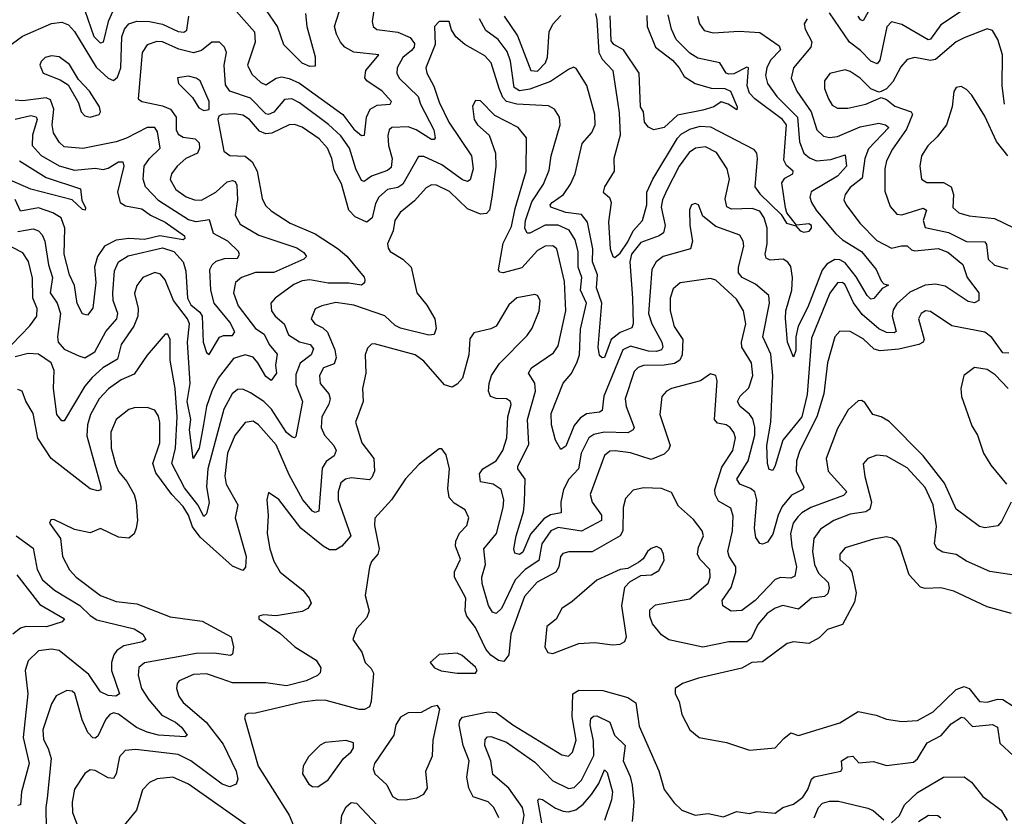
# Model space of a CAD drawing. Extents: x 1552033 to 1694788, y 811965 to 917215.
# Tile 264 of 632: x 1576302 to 1580111, y 912121 to 915201. Entities that reach past the tile are written whole.
import ezdxf

# ---------------------------------------------------------------- set-up
doc = ezdxf.new("R2010")
doc.units = 0

msp = doc.modelspace()

# ---------------------------------------------------------------- linework, layer by layer
at = {"layer": '0CON20XD'}
for points in [[(1577091, 915291), (1577210, 915155), (1577212.6, 915115), (1577183.5, 915025), (1577200.1, 914990.1), (1577235, 914957.9), (1577255, 914949.2), (1577295, 914975.3), (1577315, 914980.8), (1577345, 914974.4), (1577385, 914955.9), (1577552.9, 914835), (1577595, 914778.4), (1577625, 914753.6), (1577635.6, 914755), (1577643.8, 914825), (1577657.8, 914855), (1577685, 914871.1), (1577735.3, 914874.7), (1577740, 914885), (1577704.7, 914925), (1577645, 914964.7), (1577636.8, 914976.8), (1577641.6, 915005), (1577691.9, 915065), (1577595.2, 915075.2), (1577560.4, 915095), (1577542.9, 915115), (1577527.3, 915145), (1577520.7, 915175), (1577538.5, 915231.5)], [(1579995, 915267.3), (1579865, 915181.9), (1579825, 915126), (1579816.5, 915123.5), (1579715, 915183.1), (1579675, 915193.5), (1579656.5, 915173.5), (1579629.6, 915045), (1579618.9, 915031.1), (1579595, 915040.7), (1579555, 915082.7), (1579512.5, 915115), (1579435, 915227.5)], [(1579609.3, 915275), (1579565, 915196.9), (1579555, 915200.5), (1579545, 915215.5)], [(1576663.3, 915235), (1576644.2, 915195), (1576625, 915114.4), (1576615, 915111.1), (1576590, 915135), (1576555.7, 915235.7)], [(1577675.3, 915254.7), (1577666.4, 915195), (1577670, 915175), (1577683.5, 915163.5), (1577765, 915152.6), (1577812.5, 915132.5), (1577829.4, 915109.4), (1577827.6, 915095), (1577817.5, 915082.5), (1577784.3, 915055), (1577761.9, 915015), (1577760.9, 914995), (1577770, 914975), (1577843.9, 914905), (1577852.1, 914875), (1577903.9, 914775), (1577910, 914745), (1577905, 914737.8), (1577895, 914737.8), (1577835.3, 914775.3), (1577805, 914786.5), (1577742.2, 914785), (1577731.3, 914775), (1577726.7, 914753.3), (1577729.1, 914715), (1577743.5, 914665), (1577739.6, 914630.4), (1577725, 914617.7), (1577663.3, 914596.7), (1577635, 914576.2), (1577625, 914578.9), (1577602.5, 914625), (1577578.1, 914705), (1577545, 914752.3), (1577496.7, 914796.7), (1577385, 914880.2), (1577355, 914895.2), (1577326.8, 914893.2), (1577285, 914844.2), (1577265, 914834.2), (1577255, 914837.5), (1577195, 914897.7), (1577115, 914924.4), (1577099, 914949), (1577093.5, 915025), (1577101.8, 915075), (1577095, 915095.7), (1577075, 915114.4), (1577045, 915114.5), (1577005, 915082.4), (1576975, 915073.2), (1576917.8, 915087.8), (1576855, 915115.6), (1576832.7, 915117.3), (1576796, 915104), (1576776.5, 915075), (1576760.8, 914895), (1576775.5, 914885.5), (1576855, 914867.9), (1576885.1, 914855.1), (1576907.1, 914825), (1576908, 914775), (1576915, 914758.2), (1576935, 914746.9), (1576981.3, 914741.3), (1576996.8, 914725), (1576998.5, 914705), (1576990.3, 914685), (1576945, 914664.2), (1576911.5, 914635), (1576889.2, 914605), (1576885, 914584), (1576906.9, 914545), (1576946.3, 914516.3), (1576978, 914505), (1577005, 914503.3), (1577060.8, 914535), (1577105, 914574.2), (1577125, 914580), (1577135.6, 914575.6), (1577142, 914562), (1577145.5, 914504.5)], [(1577407.5, 915225), (1577413.2, 915175), (1577445, 915057.5), (1577445, 915021.2), (1577425, 915020.5), (1577395, 915033.8), (1577323.9, 915103.9), (1577299.8, 915175), (1577257.4, 915237.4)], [(1578529.6, 915225), (1578535, 915201.2), (1578542.2, 915075), (1578555, 915048.7), (1578596, 915005), (1578621.5, 914841.5), (1578624.8, 914755), (1578600, 914665), (1578601.3, 914615), (1578564.6, 914555), (1578558.6, 914535), (1578584.1, 914514.1), (1578589.7, 914495), (1578580.1, 914420.1), (1578585.7, 914315), (1578596, 914286), (1578605, 914282.2), (1578625, 914298.8), (1578655, 914342.5), (1578674.9, 914385.1), (1578711.9, 914425), (1578727.8, 914485), (1578728.4, 914535), (1578751, 914585), (1578846.6, 914743.4), (1578861.1, 914758.9), (1578895, 914778), (1578935, 914789.5), (1578975, 914787.1), (1579141.3, 914701.3), (1579152.4, 914685), (1579154.8, 914665), (1579145.3, 914555.3), (1579165, 914527.5), (1579247.8, 914447.8), (1579268.1, 914415), (1579304.3, 914404.3), (1579321.4, 914385), (1579335, 914379.2), (1579356, 914384), (1579364.5, 914395), (1579364.4, 914405), (1579355, 914412.5), (1579306.7, 914406.7), (1579269.6, 914455), (1579263.9, 914473.9), (1579249.7, 914570.3), (1579261.6, 914588.4), (1579293.1, 914605), (1579294.5, 914615), (1579267.8, 914637.8), (1579258.6, 914658.6), (1579268.4, 914795), (1579253.4, 914815), (1579145.8, 914895), (1579125, 914917.1), (1579116.5, 914945), (1579121.9, 915015), (1579115, 915017.9), (1579065, 914991.7), (1579045, 914990.2), (1579034.6, 914995), (1579010, 915035), (1578925, 915052.6), (1578895, 915071.4), (1578842.1, 915125), (1578823.7, 915165), (1578810.7, 915220.7)], [(1576255, 915095.4), (1576312.8, 915137.2), (1576425, 915187.3), (1576465, 915191.6), (1576491.1, 915181.1), (1576515, 915155.9), (1576598.4, 915018.4), (1576645, 914974.8), (1576665, 914966.3), (1576681.3, 914978.7), (1576694.2, 915015), (1576696.9, 915135), (1576707.7, 915165), (1576725, 915185.3), (1576755, 915196.3), (1576805, 915193.8), (1576855, 915184), (1576915, 915155.2), (1576936.9, 915153.1), (1576948.8, 915161.2), (1576957, 915215)], [(1579348.5, 915205), (1579337.3, 915185), (1579340, 915165), (1579366.2, 915116.2), (1579363.1, 915095), (1579295.3, 915015), (1579285.9, 914975), (1579308.6, 914925), (1579363.3, 914845), (1579385.8, 914775.8), (1579411.3, 914751.3), (1579435, 914745.2), (1579465, 914749.2), (1579553.3, 914786.7), (1579625, 914801.6), (1579651.9, 914795), (1579663.6, 914785), (1579585, 914702.2), (1579570.7, 914665), (1579561.3, 914588.7), (1579515, 914552.3), (1579495.3, 914525), (1579490.4, 914505), (1579498.5, 914485), (1579552.5, 914415), (1579617.9, 914347.9), (1579675, 914317.9), (1579713.2, 914326.8), (1579735, 914327.5), (1579751.4, 914311.4), (1579765, 914307.3), (1579855, 914317), (1579891.8, 914301.8), (1579950.9, 914255), (1579966.9, 914205), (1580011.8, 914145), (1580011.9, 914115), (1579995, 914106.2), (1579971.5, 914111.5), (1579881.4, 914171.4), (1579845, 914178.1), (1579805, 914174.5), (1579745, 914148.1), (1579695, 914102.6), (1579680.8, 914079.2), (1579676.7, 914055), (1579692.2, 913995), (1579685, 913990), (1579655, 913991.8), (1579625, 914005.9), (1579560.9, 914060.9), (1579527, 914107), (1579495, 914176.1), (1579485, 914184.6), (1579465, 914183.2), (1579436.4, 914143.6), (1579365, 913969.4), (1579347.9, 913752.1), (1579327.7, 913665), (1579254.8, 913575), (1579225, 913477.8), (1579215, 913458.5), (1579201.7, 913461.7), (1579195.3, 913485), (1579192.7, 913555), (1579207.9, 913645), (1579215.6, 913824.4), (1579207.4, 913907.4), (1579176.2, 913975), (1579202.9, 914105), (1579200.4, 914135), (1579148.6, 914178.6), (1579097.2, 914205), (1579083, 914223), (1579082.4, 914245), (1579102.8, 914325), (1579101.1, 914345), (1579087.7, 914367.7), (1578995, 914401.1), (1578945, 914442), (1578928, 914485), (1578915, 914491.2), (1578901.2, 914485), (1578893.5, 914466.5), (1578894.1, 914405), (1578905.4, 914345), (1578896.7, 914315), (1578791.5, 914285), (1578764.6, 914265), (1578747.5, 914235), (1578734.8, 914065), (1578747.2, 914025), (1578786, 913955), (1578790, 913935), (1578785.3, 913925), (1578765, 913918.4), (1578735, 913919.5), (1578665, 913938.8), (1578635, 913925.2), (1578561.6, 913745), (1578555, 913690.6), (1578545, 913683.1), (1578495, 913677.4), (1578469.9, 913660.1), (1578447.3, 913632.7), (1578415, 913551.8), (1578395, 913538.8), (1578374.6, 913575), (1578359.3, 913635), (1578358.2, 913678.2), (1578404.4, 913795.6), (1578435, 913832.3), (1578457.2, 913875), (1578467.8, 913905), (1578472.1, 914005), (1578495.2, 914105), (1578471.2, 914155), (1578476.2, 914205), (1578462.2, 914245), (1578462.3, 914305), (1578450.5, 914350.5), (1578427.8, 914387.8), (1578385, 914407.2), (1578335, 914406.8), (1578275, 914376.5), (1578265, 914375.9), (1578255.7, 914395.7), (1578258.4, 914425), (1578282.7, 914497.3), (1578329, 914565), (1578350.4, 914619.6), (1578358.1, 914675), (1578393.1, 914795), (1578390, 914825), (1578370.6, 914855), (1578348.1, 914868.1), (1578225, 914874.6), (1578185, 914885.5), (1578171, 914901), (1578157, 914935), (1578125.7, 915035), (1578101.9, 915061.9), (1578065, 915082), (1578024.4, 915105), (1577989.4, 915135), (1577972.4, 915162.4), (1577964, 915194), (1577925, 915194.2), (1577907.1, 915175), (1577909.8, 915105), (1577873.2, 915015), (1577877.1, 914995), (1577904.8, 914944.8), (1577925, 914882.2), (1577962, 914805), (1578049.8, 914675), (1578056.8, 914625), (1578045, 914582.5), (1578035, 914575.6), (1578015, 914581.8), (1577935, 914640.2), (1577865, 914672.9), (1577845, 914672.7), (1577784.9, 914565.1), (1577765, 914553), (1577725, 914544.3), (1577691.6, 914515), (1577679, 914491), (1577665.7, 914435), (1577645, 914418.6), (1577599.5, 914439.5), (1577575.2, 914465), (1577546.6, 914566.6), (1577519.2, 914619.2), (1577510.3, 914665), (1577492.7, 914705), (1577460.2, 914740.2), (1577395, 914785.2), (1577365, 914795.7), (1577345, 914794.3), (1577277.9, 914762.1), (1577255, 914760), (1577230.5, 914770.5), (1577191.6, 914815), (1577165, 914832.2), (1577135, 914837.6), (1577085.5, 914834.5), (1577072.1, 914827.9), (1577068.9, 914815), (1577092.4, 914692.4), (1577115.8, 914675.8), (1577175, 914673.5), (1577202.2, 914652.2), (1577220.4, 914615), (1577239.7, 914509.7), (1577253.3, 914483.3), (1577275, 914462.5), (1577348.9, 914415), (1577445, 914372.7), (1577534.6, 914315), (1577567.2, 914287.2), (1577635, 914205.6), (1577637.8, 914195), (1577636.4, 914183.6), (1577625, 914174.5), (1577575, 914182.3)], [(1578923.6, 915215), (1578931.3, 915185), (1578949.6, 915159.6), (1578985, 915150.3), (1579085, 915157.3), (1579165, 915152.4), (1579239.7, 915099.7), (1579245.3, 915085), (1579206.8, 915045), (1579191.9, 915015), (1579187.1, 914985), (1579194.8, 914955), (1579231.3, 914905), (1579311.1, 914825), (1579318.8, 914728.8), (1579335.2, 914685.2), (1579356.8, 914666.8), (1579385, 914656.1), (1579439.3, 914660.7), (1579495, 914679.4), (1579500, 914635), (1579465, 914596.8), (1579363.9, 914536.1), (1579358.7, 914515), (1579365.3, 914495), (1579382.9, 914465), (1579457.7, 914375), (1579485, 914350), (1579558.1, 914305), (1579614.6, 914235), (1579635, 914191.2), (1579645, 914180), (1579662.5, 914175), (1579638.5, 914161.5), (1579606.7, 914123.3), (1579595, 914121.2), (1579580, 914135), (1579537.3, 914207.3), (1579495, 914260.8), (1579475, 914273.2), (1579455, 914273.7), (1579423.9, 914256.1), (1579406.6, 914233.4), (1579350.7, 914089.3), (1579313.7, 914016.3), (1579304.6, 913975), (1579305, 913922.5), (1579295, 913896.2), (1579271.8, 913955), (1579264, 914046), (1579265.2, 914075), (1579288.7, 914155), (1579291.1, 914205), (1579285, 914247.5), (1579274.1, 914264.1), (1579255, 914274.7), (1579205, 914271.2), (1579189.8, 914279.8), (1579186.2, 914295), (1579193.6, 914335), (1579193.3, 914395), (1579182.4, 914435), (1579165, 914461.3), (1579135, 914471.4), (1579055, 914468.4), (1579037.3, 914477.3), (1579031.7, 914508.3), (1579048.2, 914585), (1579039.3, 914625), (1578997.9, 914687.9), (1578955, 914710), (1578915.9, 914704.1), (1578892, 914688), (1578853.4, 914635), (1578805, 914542.1), (1578788.8, 914505), (1578784.1, 914475.9), (1578799.2, 914405), (1578792.6, 914377.4), (1578775.5, 914365), (1578705, 914339.3), (1578668.8, 914295), (1578662.6, 914265), (1578672.7, 914125), (1578675.2, 914025), (1578670.5, 914009.5), (1578625, 913991.8), (1578590.6, 913965), (1578565, 913895.5), (1578555, 913894.4), (1578545, 913903.3), (1578539.3, 913935), (1578554.1, 914105), (1578533.3, 914165), (1578537.2, 914215), (1578517.5, 914265), (1578519.6, 914315), (1578498.7, 914418.7), (1578475, 914447.6), (1578415, 914455.4), (1578356.4, 914476.4), (1578354.6, 914485), (1578362.3, 914495), (1578405.3, 914525), (1578433.1, 914565), (1578450.3, 914605), (1578477.9, 914722.1), (1578515.2, 914764.8), (1578528.2, 914795), (1578527.3, 914835), (1578496.4, 914946.4), (1578455, 915012.9), (1578445, 915017.5), (1578425, 915008.9), (1578355, 914962.5), (1578275, 914933), (1578235, 914925.8), (1578215, 914938.8), (1578201, 915041), (1578188.5, 915078.5), (1578153.2, 915125), (1578105, 915160), (1578081.4, 915205)], [(1578176.8, 915215), (1578228.4, 915138.4), (1578279.4, 915005), (1578305, 915002.5), (1578336.2, 915035), (1578344, 915056), (1578349.8, 915155), (1578365, 915183.8), (1578395, 915218.1)], [(1578727.5, 915217.5), (1578729, 915175), (1578761.4, 915095), (1578827.6, 915045), (1578852.6, 915015), (1578872.3, 914982.3), (1578915, 914954.6), (1578976.7, 914936.7), (1579029.2, 914935), (1579051.8, 914925), (1579078, 914865), (1579076.7, 914853.3), (1579042.5, 914875), (1579015, 914883.3), (1578986.7, 914865), (1578945, 914850.9), (1578847.3, 914832.7), (1578795, 914784.2), (1578755, 914776), (1578735, 914785.5), (1578719.7, 914805), (1578714.7, 914845), (1578704, 914865), (1578698.8, 914995), (1578637.3, 915085), (1578600, 915105), (1578590.2, 915120.2), (1578586.8, 915216.8)], [(1580111.6, 914875), (1580102, 914945), (1580104.2, 915065), (1580086.2, 915125), (1580065, 915159.2), (1580045, 915166.5), (1579955, 915131.1), (1579925, 915115.3), (1579845, 915047), (1579825, 915043.6), (1579765, 915054.7), (1579735, 915047.7), (1579710.9, 915019.1), (1579679.4, 914960.6), (1579655, 914934.2), (1579635, 914923.3), (1579625, 914921.2), (1579595, 914934.4), (1579552.9, 914975), (1579515, 915000.9), (1579495, 915007.3), (1579436.4, 914993.6), (1579415.4, 914965), (1579415.3, 914935), (1579430.7, 914895), (1579445, 914871.5), (1579465, 914858.8), (1579505, 914858.9), (1579575, 914874.6), (1579635, 914900), (1579655, 914892.2), (1579686.8, 914866.7), (1579750.9, 914845), (1579756.1, 914835), (1579732, 914778), (1579678.6, 914701.3), (1579654.7, 914655), (1579648.8, 914625), (1579648.3, 914538.3), (1579669.2, 914479.2), (1579695, 914448.9), (1579715, 914446.8), (1579797.1, 914472.9), (1579810, 914465), (1579796.8, 914425), (1579805, 914397.7), (1579895, 914378.8), (1579965, 914343.4), (1580035, 914342.3), (1580042.3, 914332.3), (1580048.7, 914275), (1580072.7, 914252.7), (1580125, 914237.4)], [(1576575, 914824.5), (1576609.2, 914835), (1576614.4, 914845), (1576611.1, 914865), (1576572.7, 914925), (1576529.8, 914969.8), (1576495, 915028.5), (1576455, 915057.5), (1576425, 915062.2), (1576401.2, 915055), (1576385, 915040), (1576380.8, 915025), (1576392.9, 914995), (1576459.3, 914969.2), (1576489.6, 914949.6), (1576529.5, 914879.5), (1576540, 914845), (1576555, 914830), (1576575, 914824.5)], [(1577015, 914850.5), (1577035, 914854), (1577035.5, 914885), (1577000, 914965), (1576985, 914975.4), (1576955, 914982.7), (1576913.4, 914976.6), (1576916.9, 914955), (1576970.8, 914900.8), (1576995, 914860.6), (1577015, 914850.5)], [(1580124.7, 914675), (1580080.6, 914730.6), (1580035, 914828.1), (1579985, 914910), (1579965, 914932), (1579943.6, 914943.6), (1579925, 914938.8), (1579915.7, 914924.3), (1579909.5, 914865), (1579887.1, 914795), (1579851.6, 914748.4), (1579815, 914713.3), (1579790, 914675), (1579784.2, 914635), (1579791.1, 914585), (1579811.2, 914571.2), (1579875, 914572), (1579905, 914555.3), (1579914, 914525), (1579911.2, 914475), (1579935, 914454.6), (1579975, 914442.5), (1580072.9, 914432.9), (1580145, 914397.3)], [(1576295, 914381.8), (1576355, 914392.3), (1576374.8, 914384.8), (1576388.9, 914368.9), (1576399.3, 914345), (1576413.4, 914253.4), (1576429.5, 914205), (1576420, 914145), (1576447.5, 914105), (1576460.9, 914065), (1576448.9, 913975), (1576451.6, 913955), (1576475, 913926.7), (1576531.8, 913901.8), (1576555, 913893.3), (1576593, 913917), (1576636, 913995), (1576678.1, 914045), (1576681.5, 914065), (1576664.4, 914115), (1576662.2, 914145), (1576669.3, 914230.7), (1576684.7, 914265), (1576722.1, 914287.9), (1576855, 914319.3), (1576898.1, 914305), (1576935, 914264.6), (1576945, 914228.8), (1576952, 914125), (1576965, 914098.7), (1576999.8, 914069.8), (1577008.8, 914055), (1577012.3, 913955), (1577025, 913914.3), (1577035, 913906.9), (1577075, 913973.1), (1577090.2, 913979.8), (1577125, 913980.4), (1577135.2, 913994.8), (1577115, 914032.2), (1577054.8, 914105), (1577042.2, 914155), (1577038, 914235), (1577046.3, 914253.7), (1577063, 914267), (1577095, 914278.3), (1577145, 914279.5), (1577153.2, 914293.2), (1577148.5, 914305), (1577107.1, 914345), (1577051.5, 914375), (1577037, 914427), (1576985, 914419.7), (1576955, 914427.1), (1576841.2, 914501.2), (1576788.4, 914555), (1576779.8, 914585), (1576784.3, 914635), (1576804.8, 914665), (1576845.2, 914705), (1576835, 914768), (1576825, 914784.6), (1576795, 914784.8), (1576715, 914742.7), (1576675, 914729.1), (1576546.5, 914703.5), (1576475, 914709.7), (1576455, 914727.9), (1576433.8, 914763.8), (1576428, 914795), (1576434.9, 914855), (1576421.6, 914891.6), (1576405, 914899.5), (1576315, 914887.7), (1576285, 914890.5)], [(1580128.5, 913911.5), (1580105, 913913), (1580062.7, 913972.7), (1580035, 913993.2), (1579907.8, 914017.8), (1579825, 914073.1), (1579805.5, 914075.5), (1579788.6, 914065), (1579779.5, 914045), (1579800.4, 913965), (1579797.3, 913955), (1579780.6, 913945), (1579702.2, 913927.8), (1579630.4, 913920.4), (1579607.8, 913927.8), (1579565, 913967.5), (1579514.5, 913995.5), (1579475, 913997.5), (1579455.4, 913975), (1579427.4, 913875), (1579412.3, 913755), (1579386, 913665), (1579319.8, 913535), (1579307, 913495), (1579305.7, 913455), (1579336, 913394), (1579331.9, 913385), (1579287.6, 913362.4), (1579251.3, 913318.7), (1579235.5, 913285), (1579215, 913211.5), (1579195, 913181.1), (1579175, 913172.9), (1579165, 913175.6), (1579149.2, 913199.2), (1579144.8, 913235), (1579153.2, 913345), (1579145.3, 913375), (1579128.8, 913388.8), (1579088, 913405), (1579076.8, 913425), (1579120.5, 913495), (1579145.4, 913594.6), (1579146, 913626), (1579137.5, 913657.5), (1579125, 913675.8), (1579089.7, 913705), (1579079.4, 913725), (1579088.8, 913745), (1579122.7, 913777.3), (1579138.7, 913825), (1579132.7, 913875), (1579095.6, 913935.6), (1579094.8, 913955), (1579111, 914025), (1579101.9, 914075), (1579075, 914120.4), (1578995, 914194.5), (1578975, 914200), (1578856.6, 914183.4), (1578829.6, 914160.4), (1578818.8, 914125), (1578818.3, 914075), (1578833.5, 914015), (1578867.6, 913965), (1578864.8, 913905), (1578855.3, 913884.7), (1578835, 913872.5), (1578794.6, 913865.4), (1578715, 913863.9), (1578695, 913856.6), (1578679.4, 913840.6), (1578644.3, 913735), (1578648.4, 913705), (1578678.9, 913625), (1578675.5, 913615), (1578654.3, 913604.3), (1578563.6, 913606.4), (1578523.1, 913596.9), (1578504.1, 913585), (1578474.4, 913525), (1578463.2, 913465), (1578427, 913425), (1578405.3, 913385), (1578395.3, 913335.3), (1578396.5, 913295), (1578355, 913286.9), (1578329.4, 913270.6), (1578278.7, 913211.3), (1578248.1, 913141.9), (1578235, 913132.9), (1578218.2, 913138.2), (1578213.8, 913155), (1578222.2, 913205), (1578251.2, 913298.8), (1578255.6, 913335), (1578257, 913425), (1578229.6, 913465), (1578229.1, 913475), (1578271.7, 913558.3), (1578266.4, 913655), (1578297.4, 913765), (1578295.2, 913795.2), (1578270, 913835), (1578281.8, 913855), (1578366.6, 913913.4), (1578385, 913940.8), (1578414.8, 914075), (1578409.1, 914189.1), (1578380, 914315), (1578365, 914327.5), (1578335, 914325.7), (1578305, 914308.8), (1578245, 914242.2), (1578172, 914222), (1578157.8, 914225), (1578154, 914234), (1578172.9, 914337.1), (1578205, 914401.1), (1578218.3, 914471.7), (1578261.2, 914615), (1578262.3, 914745), (1578230.6, 914785), (1578140.8, 914830.8), (1578085, 914887.1), (1578065, 914888.8), (1578053.4, 914866.6), (1578060, 914815), (1578072.9, 914795), (1578118.9, 914755), (1578142.7, 914685), (1578143.7, 914633.7), (1578128.8, 914515), (1578119.6, 914465), (1578108.5, 914451.5), (1578085, 914448.9), (1578035, 914469.4), (1577965, 914536.9), (1577915, 914560.9), (1577895, 914563.1), (1577875, 914551.1), (1577829, 914501), (1577774.4, 914455.6), (1577753.5, 914425), (1577746.8, 914385), (1577724.7, 914335), (1577727.5, 914317.5), (1577735.8, 914305), (1577785, 914275.5), (1577816.5, 914245), (1577839.1, 914145), (1577877.6, 914097.6), (1577907.7, 914045), (1577913.2, 914006.8), (1577905.4, 913984.6), (1577885, 913980.8), (1577775, 914008.6), (1577755, 914018.6), (1577715, 914056.3), (1577595, 914097.5), (1577525, 914108.4), (1577471.2, 914095)], [(1576285, 914816.7), (1576345, 914830.3), (1576366.1, 914826.1), (1576370.2, 914815), (1576351.9, 914755), (1576351.2, 914715), (1576385, 914676.6), (1576455, 914635.8), (1576515, 914620), (1576595, 914627.6), (1576625, 914621.7), (1576645, 914626.9), (1576685, 914651.6), (1576701.3, 914651.3), (1576704.6, 914635), (1576680.3, 914535), (1576690.8, 914495), (1576711.3, 914481.3), (1576775, 914469.4), (1576808.8, 914445), (1576865, 914418.7), (1576939.3, 914365), (1576940.8, 914355), (1576935, 914349.6), (1576845, 914366.2), (1576785, 914351.4), (1576725, 914354.9), (1576675, 914349.2), (1576630, 914325), (1576603.8, 914286.2), (1576591.5, 914245), (1576597.3, 914185), (1576585, 914086.2), (1576565, 914059.2), (1576545, 914063.8), (1576525, 914104), (1576514, 914174), (1576495, 914214.3), (1576474, 914295), (1576476.9, 914395), (1576462.8, 914435), (1576430, 914455), (1576375, 914473.8), (1576305, 914461.4), (1576285, 914505.7)], [(1576301.6, 914655), (1576405, 914591), (1576537.3, 914547.3), (1576542.3, 914502.3), (1576557.5, 914475), (1576555.8, 914465), (1576545, 914467.5), (1576505.2, 914505.2), (1576345, 914546.1), (1576245, 914590.4)], [(1577145.5, 914504.5), (1577135.3, 914445.3), (1577155, 914411.1), (1577227.6, 914367.6), (1577375, 914318.6), (1577401.5, 914301.5), (1577412.2, 914285), (1577401.9, 914275), (1577285, 914224), (1577215, 914224.4), (1577160.9, 914205), (1577136.8, 914185), (1577129.2, 914145), (1577147.6, 914095), (1577215, 914006.9), (1577248, 913985), (1577268, 913945), (1577298.2, 913908.3), (1577292.5, 913865), (1577296.2, 913835), (1577275, 913805.7), (1577255, 913822.2), (1577224, 913875), (1577205, 913895.8), (1577174.8, 913905.2), (1577129.3, 913890.7), (1577069.6, 913815), (1577045.2, 913765), (1577024.9, 913705.1), (1577013.4, 913636.6), (1576996, 913545), (1576973.9, 913503.9), (1576958.6, 913615), (1576963.9, 913655), (1576949.6, 913725), (1576961.3, 913795), (1576951.4, 913955), (1576959.2, 914025), (1576951.5, 914045), (1576897.8, 914115), (1576865, 914195.6), (1576846.8, 914216.7), (1576825, 914223.2), (1576778.9, 914205), (1576755, 914172.9), (1576747, 914143), (1576761, 914085), (1576759.5, 914055), (1576743.4, 914016.6), (1576694.8, 913945), (1576681, 913889), (1576623.4, 913855), (1576582.2, 913817.8), (1576555, 913784.1), (1576475, 913650.8), (1576465, 913650.8), (1576445.6, 913675), (1576433, 913775), (1576435.3, 913845), (1576424.1, 913875), (1576375, 913908.4), (1576335, 913910.6), (1576285, 913898.2)], [(1576272.5, 913945), (1576342.2, 914017.8), (1576368.6, 914055), (1576369.6, 914085), (1576353.8, 914125), (1576352.4, 914202.4), (1576336.2, 914266.2), (1576315, 914300), (1576226.1, 914345)], [(1577575, 914182.3), (1577495, 914182.3), (1577425, 914194.8), (1577395, 914191.7), (1577362.3, 914177.7), (1577290.6, 914125), (1577274.4, 914105), (1577276.2, 914075), (1577290, 914055), (1577325.9, 914025.9), (1577342.1, 913982.1), (1577385, 913955.5), (1577425.4, 913945), (1577438.3, 913928.3), (1577429.6, 913905), (1577387.2, 913872.8), (1577370.8, 913829.2), (1577370.6, 913790.6), (1577396.8, 913725), (1577370.7, 913589.3), (1577365, 913584.2), (1577355, 913588.5), (1577335, 913605.3), (1577276.1, 913695), (1577246.1, 913725), (1577195, 913758.8), (1577165, 913772.1), (1577145, 913771.2), (1577124.8, 913755.2), (1577091.9, 913695), (1577030.1, 913465), (1577025.6, 913395), (1577035.7, 913334.3), (1577025, 913290), (1577015, 913280.6), (1576990.9, 913325), (1576940.5, 913390.5), (1576890.7, 913485), (1576904.5, 913545), (1576912.1, 913665), (1576903.4, 913775), (1576884.8, 913885), (1576884.5, 913965), (1576875.4, 913985.4), (1576865, 913985.6), (1576795, 913904.5), (1576745, 913830.4), (1576695, 913808.9), (1576646.1, 913773.9), (1576610.2, 913735), (1576576.1, 913675), (1576564.8, 913635), (1576562.1, 913592.1), (1576616.6, 913396.6), (1576616.6, 913383.4), (1576605, 913378.9), (1576575, 913387.6), (1576424.3, 913504.3), (1576373.2, 913583.2), (1576355, 913678.8), (1576325.8, 913725.8), (1576312.5, 913765), (1576295, 913770.9)], [(1580136.7, 913335), (1580099.7, 913260.3), (1580085.8, 913244.2), (1580035, 913236.2), (1580015, 913242), (1579925, 913308.8), (1579879.3, 913409.3), (1579797.5, 913515), (1579665, 913648.2), (1579635, 913665.4), (1579602, 913675), (1579570.9, 913720.9), (1579558.3, 913728.3), (1579545, 913727.5), (1579507.1, 913692.9), (1579465, 913620.5), (1579421.4, 913505), (1579429.1, 913455), (1579502.1, 913375), (1579488.2, 913361.8), (1579362.7, 913315), (1579327.7, 913295), (1579311.6, 913278.4), (1579294.4, 913255), (1579284, 913215), (1579288.4, 913165), (1579307.4, 913085), (1579301.1, 913048.9), (1579285, 913041.7), (1579245, 913044.8), (1579225, 913036.6), (1579146.8, 912955), (1579095, 912917.1), (1579053.7, 912913.7), (1579022.5, 912935), (1579019.5, 912955), (1579054.1, 913005.9), (1579073, 913065), (1579072.4, 913085), (1579046.8, 913125), (1579041.4, 913145), (1579058.9, 913225), (1579062, 913282), (1579052.5, 913312.5), (1579005, 913339.5), (1578992.5, 913365), (1578990.9, 913385), (1579018.8, 913471.2), (1579060.7, 913535), (1579070.8, 913585), (1579065, 913605.6), (1579050.5, 913625), (1579035, 913634.6), (1579001.5, 913641.5), (1578989.3, 913655), (1579000.6, 913805), (1578995.5, 913825.5), (1578975, 913832), (1578935.3, 913804.7), (1578824, 913775), (1578804.2, 913765), (1578786.2, 913743.8), (1578777.9, 913675), (1578818.9, 913555), (1578812.4, 913537.6), (1578795, 913521), (1578745, 913500.2), (1578665, 913527), (1578605.3, 913534.7), (1578585, 913533.2), (1578565, 913515.5), (1578509.3, 913365), (1578516.6, 913335), (1578552.5, 913285), (1578553.1, 913265), (1578475, 913223.3), (1578385, 913238.1), (1578356.4, 913225), (1578322.3, 913175), (1578310.2, 913109.8), (1578257.9, 913075), (1578218.7, 913035), (1578165.7, 912925), (1578145, 912905.5), (1578130.6, 912910.6), (1578115.6, 912935.6), (1578091, 913021), (1578089.7, 913045), (1578103.9, 913095), (1578097.1, 913155), (1578146.5, 913215), (1578172.4, 913315), (1578174.8, 913345), (1578164.1, 913385), (1578133.3, 913405), (1578084.4, 913414.4), (1578080.5, 913445), (1578093.8, 913465), (1578145, 913495.8), (1578171.1, 913535), (1578186.2, 913585), (1578190.9, 913665), (1578203.5, 913713.5), (1578200.4, 913725), (1578185, 913734.6), (1578145, 913736.2), (1578124, 913744), (1578115.4, 913765), (1578118.7, 913795), (1578127.6, 913825), (1578158.3, 913871.7), (1578265, 913980.5), (1578285, 914008.1), (1578311.6, 914075), (1578315.3, 914115), (1578305.7, 914135), (1578295, 914138.2), (1578225, 914125.4), (1578195, 914098.5), (1578145, 914016.5), (1578125, 914005.5), (1578059.1, 913990.9), (1578043.2, 913966.8), (1578040, 913905), (1578015.4, 913815), (1577995, 913791.5), (1577975, 913780.4), (1577945, 913789.2), (1577865, 913880.7), (1577831.9, 913905), (1577675, 913947.8), (1577663.4, 913946.6), (1577648.3, 913931.7), (1577638.5, 913905), (1577641.2, 913835), (1577628.2, 913775), (1577630.4, 913725), (1577601.1, 913645), (1577625.8, 913565), (1577671.8, 913505), (1577674.3, 913455), (1577665, 913430.5), (1577655, 913422.5), (1577585, 913429.7), (1577563.1, 913425), (1577545, 913410.5), (1577533.9, 913375), (1577534.8, 913345), (1577582.9, 913205), (1577549, 913165), (1577525, 913150.8), (1577500.8, 913150.8), (1577476.1, 913166.1), (1577390, 913235), (1577305, 913345.6), (1577265, 913372.5), (1577258, 913345), (1577263.3, 913285), (1577259.6, 913215), (1577269.6, 913155), (1577285, 913108), (1577310.4, 913065), (1577397.3, 912995), (1577421.9, 912965), (1577429.2, 912945), (1577417.5, 912925), (1577395, 912912.7), (1577295, 912896.5), (1577245, 912899.4), (1577227.5, 912895), (1577227.5, 912885), (1577309, 912829), (1577366.7, 912776.7), (1577449.1, 912725), (1577466.7, 912695), (1577464.6, 912675.4), (1577454.3, 912665), (1577410.6, 912645), (1577335, 912625.7), (1577255, 912637), (1577125, 912636.6), (1577082.2, 912652.2), (1577025, 912671.3), (1576975, 912668.9), (1576919.4, 912645), (1576911.5, 912635), (1576909.1, 912615), (1576918.2, 912585), (1576935, 912560.5), (1577024.1, 912485), (1577089.9, 912399.9), (1577139.3, 912295), (1577146.7, 912265), (1577139.5, 912245), (1577115.8, 912234.2), (1577085, 912245.2), (1576965, 912335.6), (1576915, 912360.2), (1576751.3, 912378.7), (1576710.8, 912375), (1576688.7, 912351.3), (1576676.2, 912285), (1576665, 912267.5), (1576645, 912270), (1576595, 912297.8), (1576575, 912300), (1576554.2, 912285.8), (1576514.7, 912225.3), (1576505.3, 912175), (1576506.7, 912135), (1576533.3, 912065)], [(1577471.2, 914095), (1577445, 914083.1), (1577430, 914045), (1577444.4, 914025), (1577475, 914010.2), (1577493.1, 913993.1), (1577521.5, 913925), (1577525.9, 913894.1), (1577519.1, 913870.9), (1577477.7, 913855), (1577461.6, 913825), (1577464.8, 913795), (1577497.7, 913755), (1577502.8, 913735), (1577498.3, 913715), (1577471, 913665), (1577468.6, 913625), (1577480.8, 913595), (1577518, 913555), (1577526.6, 913535), (1577518.5, 913515), (1577487.2, 913492.8), (1577472.5, 913467.5), (1577459.3, 913300.8), (1577445, 913295.4), (1577435, 913301.3), (1577397.6, 913345), (1577345, 913441.5), (1577295, 913557.2), (1577226.1, 913635), (1577205, 913648.8), (1577175, 913643.5), (1577135, 913593.3), (1577105.7, 913525), (1577096.1, 913436.1), (1577101.4, 913405), (1577146.7, 913325), (1577135.7, 913275), (1577178.9, 913125), (1577175.9, 913084.1), (1577165, 913070.8), (1577125, 913087.8), (1577000, 913200), (1576970.4, 913240.4), (1576955.7, 913285), (1576935, 913319.4), (1576891.4, 913365), (1576828.5, 913448.5), (1576816.9, 913485), (1576844.1, 913565), (1576844.3, 913644.3), (1576838.8, 913668.8), (1576825, 913691.9), (1576795, 913701.8), (1576745, 913700.8), (1576725, 913694.6), (1576675.5, 913655), (1576655, 913606.7), (1576656.3, 913545), (1576673.1, 913483.1), (1576684.5, 913454.5), (1576716.6, 913415), (1576744.7, 913365), (1576753.4, 913335), (1576758.1, 913265), (1576753.3, 913235), (1576745, 913212.9), (1576725, 913196.4), (1576685, 913200), (1576615, 913234.2), (1576575, 913217.5), (1576515, 913230.5), (1576435, 913268.9), (1576422.6, 913267.4), (1576417.1, 913255), (1576460.4, 913195), (1576467.9, 913125), (1576495, 913074.4), (1576520.6, 913045), (1576615, 912974.2), (1576675, 912950.9), (1576755, 912942), (1576885, 912891.6), (1577008, 912875), (1577120.8, 912815), (1577130, 912775), (1577125, 912747.5), (1577117.4, 912742.6), (1577055, 912751.2), (1576985, 912750.5), (1576929.9, 912740.1), (1576785.2, 912714.8), (1576763.6, 912696.4), (1576760.6, 912665), (1576773, 912615), (1576801.3, 912571.3), (1576852.6, 912512.6), (1576904.9, 912484.9), (1576927.9, 912465), (1576950.5, 912435), (1576942.4, 912427.6), (1576838.8, 912435), (1576795, 912445.8), (1576753.9, 912463.9), (1576685, 912516), (1576665, 912520.4), (1576651.1, 912515), (1576635, 912496.9), (1576605, 912430.6), (1576595, 912423.3), (1576585, 912424.5), (1576566.2, 912445), (1576543.7, 912493.7), (1576515.6, 912595.6), (1576505, 912604.5), (1576485, 912607.3), (1576443.4, 912586.6), (1576425, 912556), (1576392.5, 912455), (1576395, 912418), (1576413, 912383), (1576423.6, 912345), (1576408.4, 912191.6), (1576403.1, 912155), (1576405, 912073.3)], [(1580126.2, 913775), (1580075, 913827.9), (1580045, 913848.2), (1579995, 913856.5), (1579954.4, 913825), (1579942.9, 913775), (1579945, 913744), (1579985, 913630.8), (1580007.3, 913595), (1580030, 913525), (1580059.3, 913479.3), (1580119.1, 913405)], [(1580175, 913049.5), (1580055, 913067.5), (1579965, 913107.5), (1579925, 913132.9), (1579872.9, 913142.9), (1579851.1, 913155), (1579840.4, 913175), (1579848.4, 913241.6), (1579835.6, 913325), (1579805, 913392), (1579735, 913468.1), (1579655, 913513.8), (1579617.8, 913517.8), (1579582.5, 913505), (1579565.5, 913484.5), (1579570.8, 913435), (1579596.7, 913335), (1579591.3, 913308.7), (1579575, 913297.9), (1579515, 913288.6), (1579451.8, 913265), (1579399.3, 913230.7), (1579373.7, 913195), (1579368.5, 913145), (1579376.6, 913095), (1579391.6, 913061.6), (1579429.2, 913025), (1579433.3, 913005), (1579427.9, 912982.1), (1579415, 912971.4), (1579365, 912963.8), (1579315, 912922.4), (1579254.2, 912935.8), (1579225, 912926.3), (1579194.2, 912905), (1579157.8, 912862.2), (1579131.3, 912808.7), (1579114.4, 912795.6), (1579045, 912795.8), (1578945, 912774.3), (1578813.8, 912803.8), (1578785, 912822.7), (1578750.6, 912865), (1578739.4, 912895), (1578740.3, 912919.7), (1578761.6, 912938.4), (1578895, 912961.4), (1578965, 913022.7), (1578972.5, 913045), (1578971.6, 913075), (1578933.5, 913115), (1578924.4, 913135), (1578927.9, 913162.1), (1578947.9, 913205), (1578942.5, 913225), (1578908.8, 913268.8), (1578850.3, 913320.3), (1578823.6, 913373.6), (1578785, 913388.8), (1578715, 913391.2), (1578675, 913381.4), (1578645, 913350), (1578637.2, 913315), (1578635.7, 913225), (1578624.5, 913205.5), (1578516.6, 913143.4), (1578425.8, 913144.2), (1578403.2, 913136.8), (1578393.8, 913125), (1578388.3, 913085), (1578376.5, 913065), (1578304.3, 913025.7), (1578255, 912970.8), (1578201.6, 912825), (1578194.2, 912745.8), (1578175, 912720), (1578155, 912722.8), (1578125, 912744.2), (1578105, 912767.8), (1578065, 912851.5), (1578032.3, 912895), (1578025.7, 912915), (1578028.4, 912965), (1577983.9, 913045), (1577984.4, 913065.6), (1578007.6, 913115), (1577988.6, 913165), (1577989.3, 913185), (1578004, 913216), (1578032.2, 913245), (1578040, 913275), (1578025.5, 913305.5), (1577982.3, 913332.3), (1577963.1, 913353.1), (1577957.9, 913387.9), (1577964.6, 913465), (1577951.7, 913518.3), (1577935, 913542.5), (1577925, 913542.5), (1577847.9, 913482.1), (1577794.7, 913425.3), (1577740, 913345), (1577676.1, 913273.9), (1577674.7, 913245), (1577693.3, 913155), (1577687.9, 913135), (1577663.3, 913106.7), (1577655.2, 913084.8), (1577638.9, 912975), (1577654.5, 912915), (1577645, 912889.4), (1577605, 912846), (1577591.1, 912805), (1577625.7, 912755), (1577638.5, 912715), (1577662.2, 912692.2), (1577670.4, 912675), (1577662.2, 912565), (1577655.2, 912544.8), (1577636.1, 912533.9), (1577615, 912533.8), (1577488.3, 912568.3), (1577455, 912570.5), (1577395, 912562.2), (1577215, 912519.1), (1577185, 912517.8), (1577175.7, 912514.3), (1577172.1, 912502.1), (1577225.4, 912315), (1577344.1, 912125), (1577361.9, 912085)], [(1576289.3, 913205), (1576355, 913157.5), (1576370, 913075), (1576390.2, 913035), (1576437.3, 912995), (1576535, 912935.7), (1576575, 912896.8), (1576600.6, 912880.6), (1576745, 912846.1), (1576778.1, 912825), (1576790, 912805), (1576778, 912795), (1576705, 912779.6), (1576678.6, 912761.4), (1576666.5, 912745), (1576658.1, 912715), (1576658, 912685), (1576688.9, 912595), (1576674.6, 912585.4), (1576645, 912587.8), (1576615, 912602.1), (1576569.4, 912669.4), (1576455, 912762.2), (1576425, 912767.8), (1576375, 912761.1), (1576335, 912722.7), (1576323, 912685), (1576334.1, 912595), (1576315.5, 912425), (1576339.2, 912325), (1576309.8, 912215), (1576305.3, 912164.7), (1576295, 912162.7)], [(1580138.8, 912905), (1580045, 912931.5), (1579915, 912991.1), (1579865, 913004.4), (1579805, 913001.4), (1579786.6, 913006.6), (1579742.5, 913055), (1579706.9, 913165), (1579695, 913184), (1579676.8, 913196.8), (1579655, 913201.4), (1579605, 913192.2), (1579495, 913158.5), (1579474.5, 913135), (1579474.1, 913114.1), (1579511.3, 913081.3), (1579521.6, 913065), (1579538.1, 912985), (1579531.1, 912948.9), (1579485, 912863.1), (1579426.6, 912843.4), (1579395, 912810.6), (1579355, 912789.1), (1579295, 912795.6), (1579271.1, 912788.9), (1579175, 912718.2), (1579133.9, 912716.1), (1579095, 912693.1), (1578927.5, 912655), (1578865.5, 912634.5), (1578838, 912615), (1578837.5, 912595), (1578852.9, 912565), (1578864, 912514), (1578894.3, 912455), (1578930, 912425), (1579036.1, 912406.1), (1579125, 912377.1), (1579225, 912386.2), (1579257.7, 912422.3), (1579285, 912444), (1579315, 912432.7), (1579475, 912482), (1579545, 912526.7), (1579615, 912512), (1579655, 912496.5), (1579715, 912486.9), (1579775, 912491.5), (1579835, 912525.4), (1579925, 912611.4), (1579955, 912622.5), (1579975, 912614.7), (1580015, 912564.7), (1580045, 912561.6), (1580085, 912574), (1580105, 912573.1), (1580185, 912521.4)], [(1578365, 912750.8), (1578465, 912789.1), (1578527.3, 912792.7), (1578595.5, 912784.5), (1578625, 912787.1), (1578643.2, 912796.8), (1578650, 912815), (1578631.2, 912935), (1578642.6, 913007.4), (1578662.1, 913027.9), (1578705, 913052), (1578745.7, 913054.3), (1578775, 913071.2), (1578795, 913110), (1578793.1, 913135), (1578784.2, 913155), (1578765, 913164.4), (1578745, 913156.9), (1578730.6, 913145), (1578713.8, 913116.2), (1578696.7, 913103.3), (1578655, 913079.5), (1578625, 913075.4), (1578535, 913034.4), (1578438.8, 912951.2), (1578398.9, 912925), (1578376.9, 912883.1), (1578340.8, 912855), (1578334.2, 912775), (1578345, 912753.8), (1578365, 912750.8)], [(1576291.6, 913055), (1576380.4, 912940.4), (1576475.4, 912885), (1576467.3, 912872.7), (1576406.2, 912853.8), (1576325.7, 912854.3), (1576305, 912848), (1576275.4, 912825)], [(1578065, 912674.7), (1578072.2, 912685), (1578065, 912697.8), (1578013.3, 912743.3), (1577995, 912751.5), (1577925, 912747.1), (1577890, 912715), (1577906.5, 912695), (1577932.9, 912682.9), (1577995, 912674.8), (1578065, 912674.7)], [(1578156, 912115), (1578136.2, 912155), (1578115, 912176.2), (1578055.8, 912195.8), (1578039.1, 912229.1), (1578031.7, 912271.7), (1578040.5, 912335), (1578018.1, 912395), (1578002.3, 912475), (1578005, 912491.9), (1578015.6, 912504.4), (1578114.4, 912524.4), (1578145, 912522.2), (1578209.3, 912475), (1578398.9, 912358.9), (1578425, 912353.3), (1578440.8, 912369.2), (1578455.2, 912415), (1578439.5, 912505), (1578441.7, 912595), (1578465, 912608.6), (1578557.3, 912607.3), (1578655, 912580.5), (1578685, 912559.5), (1578699.1, 912469.1), (1578775, 912296.2), (1578794.7, 912224.7), (1578833.4, 912173.4), (1578864, 912145), (1578915, 912125.7), (1578965, 912132.2), (1579025, 912118.6), (1579075, 912140), (1579125, 912131.2), (1579155, 912138.8), (1579225, 912132.9), (1579254.7, 912155.3), (1579295, 912167.5), (1579331.5, 912195), (1579351.2, 912225), (1579364.7, 912265), (1579375, 912273.2), (1579478, 912295), (1579484.2, 912305), (1579481.2, 912335), (1579505, 912350.8), (1579525, 912353.3), (1579548.1, 912328.1), (1579605, 912332.2), (1579655, 912317.2), (1579759.4, 912330.6), (1579775, 912343.5), (1579812.4, 912405), (1579867.2, 912432.8), (1579905, 912478.2), (1579945, 912504.5), (1579955, 912501.8), (1579988, 912468), (1580065, 912475.8), (1580084.6, 912465), (1580093.3, 912403.3), (1580146.7, 912355)], [(1577795, 912184.3), (1577838.1, 912191.9), (1577865, 912206.7), (1577880.3, 912229.7), (1577873.5, 912295), (1577898.5, 912355), (1577901.1, 912415), (1577928.1, 912535), (1577919.1, 912549.1), (1577895, 912544.4), (1577855, 912522.3), (1577805, 912521.3), (1577775, 912503.8), (1577757.2, 912475), (1577750, 912435), (1577674.6, 912325), (1577670, 912305), (1577675.6, 912285), (1577722, 912242), (1577745, 912198), (1577765, 912185.8), (1577795, 912184.3)], [(1578241.7, 912055), (1578253.4, 912125), (1578247.6, 912155), (1578195, 912229.7), (1578133.1, 912283.1), (1578125.2, 912335), (1578101.9, 912395), (1578102.3, 912417.8), (1578112.3, 912427.7), (1578125, 912429.1), (1578185, 912407), (1578295, 912330.2), (1578365, 912258.1), (1578425, 912228.6), (1578447.2, 912232.8), (1578475, 912260.6), (1578523.5, 912356.5), (1578521.7, 912411.7), (1578508.8, 912475), (1578511.1, 912498.9), (1578521.8, 912508.2), (1578535, 912509.2), (1578585, 912484.4), (1578603.4, 912435), (1578644.5, 912394.5), (1578636.1, 912335), (1578664.3, 912275), (1578671.9, 912241.9), (1578678.2, 912175), (1578671.2, 912101.2)], [(1577455, 912234.3), (1577495, 912261.9), (1577555.3, 912344.7), (1577585, 912370.6), (1577593.1, 912385), (1577593.8, 912405), (1577565, 912414.4), (1577483.7, 912406.3), (1577465, 912395.7), (1577419.5, 912350.5), (1577398.6, 912315), (1577396.9, 912285), (1577420.8, 912245), (1577435, 912235.7), (1577455, 912234.3)], [(1578322.2, 912095), (1578307.1, 912182.9), (1578311.8, 912188.2), (1578325, 912186), (1578375, 912152.7), (1578405, 912141.2), (1578425, 912138.4), (1578453.7, 912146.3), (1578482.3, 912167.7), (1578514.7, 912205.3), (1578542.8, 912247.2), (1578565, 912301.2), (1578575, 912290), (1578595.6, 912215), (1578591.6, 912185), (1578564.8, 912104.7)], [(1577182.5, 912085), (1576955, 912245.3), (1576895, 912272.4), (1576834.7, 912265.3), (1576805, 912251.9), (1576776.8, 912223.2), (1576753.6, 912145), (1576695, 912072)], [(1579675, 912096), (1579705, 912124.4), (1579725, 912165.6), (1579775, 912212.7), (1579875, 912271.9), (1579955, 912272.9), (1579983.5, 912253.5), (1580027.8, 912197.8), (1580098.5, 912145), (1580122.1, 912105)], [(1579374.8, 912115.2), (1579392, 912155), (1579408.2, 912171.8), (1579435, 912179.8), (1579469.2, 912179.2), (1579582.7, 912152.7), (1579603.6, 912143.6), (1579645, 912107.5)], [(1577543.2, 912075), (1577548.4, 912125), (1577565, 912157.8), (1577585, 912174.7), (1577605, 912172.3), (1577685, 912087.1)], [(1579778.6, 912101.4), (1579818.2, 912125), (1579854.2, 912124.2), (1579865.7, 912115)]]:
    msp.add_lwpolyline(points, dxfattribs=at)

doc.saveas('drawing.dxf')
